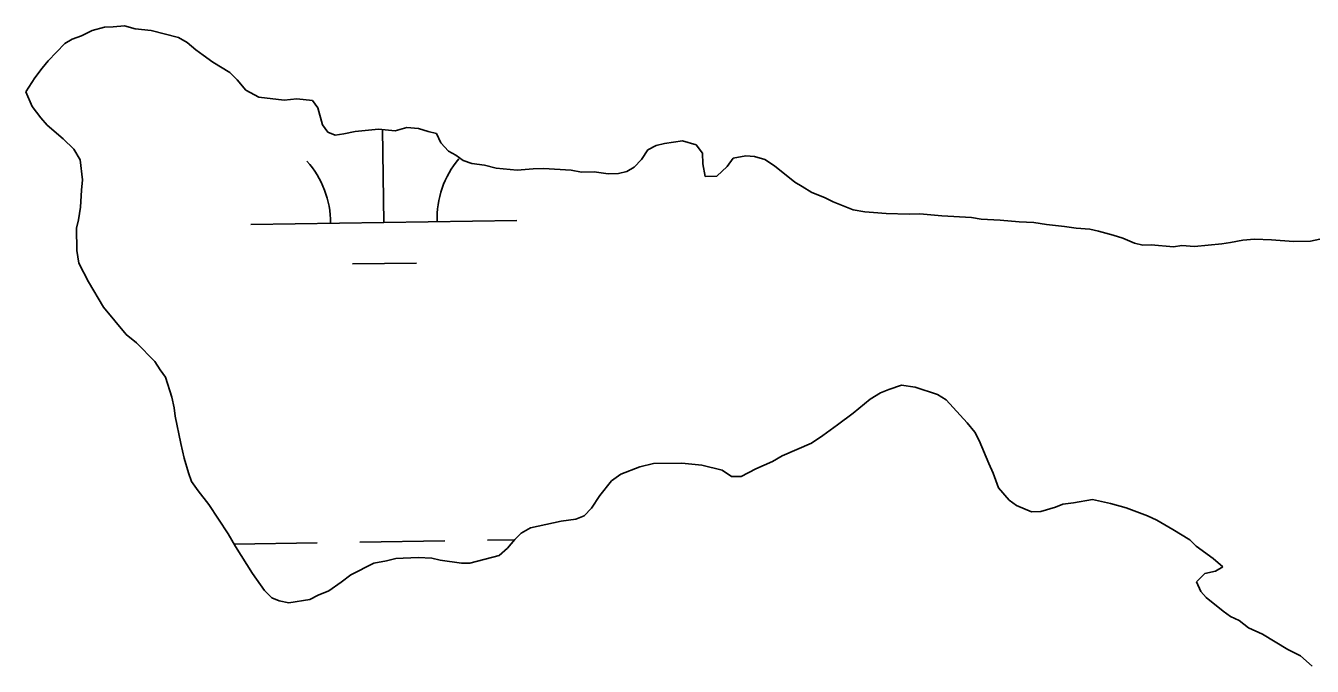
# Model space of a CAD drawing. Extents: x 3807117 to 3845308, y 337856 to 363736.
# Drawn here: x 3841997.7 to 3842481.3, y 353807.3 to 354048.1 of the extents above; entities that cross this region are included whole.
import ezdxf

# ---------------------------------------------------------------- set-up
doc = ezdxf.new("R2010")
doc.units = 0
doc.layers.add('V-TOPO-SHOR', color=7, linetype='Continuous')
doc.layers.add('V-WETL-SWMP', color=7, linetype='Continuous')

msp = doc.modelspace()

# ---------------------------------------------------------------- linework, layer by layer
at = {"layer": 'V-TOPO-SHOR'}
for p, q in [((3842022.58, 354046.31), (3842027.32, 354047.58)), ((3842027.32, 354047.58), (3842030.49, 354047.63)), ((3842030.49, 354047.63), (3842034.84, 354048.1)), ((3842034.84, 354048.1), (3842038.83, 354046.98)), ((3842012.36, 354041.39), (3842015.11, 354043.02)), ((3842015.11, 354043.02), (3842018.65, 354044.27)), ((3842018.65, 354044.27), (3842022.58, 354046.31)), ((3842038.83, 354046.98), (3842044.79, 354046.28)), ((3842044.79, 354046.28), (3842055.14, 354043.68)), ((3842055.14, 354043.68), (3842058.34, 354041.75)), ((3842006.12, 354034.94), (3842012.36, 354041.39)), ((3842058.34, 354041.75), (3842061.56, 354039.03)), ((3842061.56, 354039.03), (3842064.36, 354037.09)), ((3842003.79, 354032.13), (3842006.12, 354034.94)), ((3842064.36, 354037.09), (3842067.98, 354034.38)), ((3842067.98, 354034.38), (3842074.38, 354030.52)), ((3841997.67, 354023.3), (3842001.07, 354028.51)), ((3842001.07, 354028.51), (3842003.79, 354032.13)), ((3842074.38, 354030.52), (3842077.2, 354027.79)), ((3842077.2, 354027.79), (3842080.44, 354023.88)), ((3842000.09, 354017.77), (3841997.67, 354023.3)), ((3842080.44, 354023.88), (3842085.24, 354021.18)), ((3842085.24, 354021.18), (3842094.78, 354020.15)), ((3842094.78, 354020.15), (3842099.52, 354020.63)), ((3842099.52, 354020.63), (3842105.48, 354019.93)), ((3842105.48, 354019.93), (3842107.51, 354017.19)), ((3842003.3, 354013.44), (3842000.09, 354017.77)), ((3842005.71, 354010.69), (3842003.3, 354013.44)), ((3842107.51, 354017.19), (3842109.2, 354010.87)), ((3842011.7, 354005.59), (3842005.71, 354010.69)), ((3842109.2, 354010.87), (3842111.23, 354008.13)), ((3842121.53, 354008.3), (3842130.24, 354009.24)), ((3842130.24, 354009.24), (3842136.59, 354008.55)), ((3842136.59, 354008.55), (3842140.93, 354009.81)), ((3842140.93, 354009.81), (3842145.3, 354009.49)), ((3842145.3, 354009.49), (3842148.89, 354008.36)), ((3842015.7, 354001.66), (3842011.7, 354005.59)), ((3842111.23, 354008.13), (3842114.02, 354006.99)), ((3842114.02, 354006.99), (3842117.19, 354007.44)), ((3842117.19, 354007.44), (3842121.53, 354008.3)), ((3842148.89, 354008.36), (3842152.07, 354007.62)), ((3842152.07, 354007.62), (3842153.72, 354004.08)), ((3842153.72, 354004.08), (3842156.54, 354000.95)), ((3842234.61, 354003.03), (3842237.77, 354003.88)), ((3842237.77, 354003.88), (3842244.49, 354004.78)), ((3842244.49, 354004.78), (3842249.67, 354003.28)), ((3842018.11, 353997.72), (3842015.7, 354001.66)), ((3842156.54, 354000.95), (3842159.34, 353999.41)), ((3842159.34, 353999.41), (3842162.15, 353997.48)), ((3842229.15, 353997.79), (3842231.47, 354001.4)), ((3842231.47, 354001.4), (3842234.61, 354003.03)), ((3842249.67, 354003.28), (3842252.1, 354000.15)), ((3842252.1, 354000.15), (3842252.17, 353996.19)), ((3842263.63, 353998.36), (3842268.37, 353999.23)), ((3842268.37, 353999.23), (3842271.55, 353998.89)), ((3842271.55, 353998.89), (3842275.53, 353997.76)), ((3842018.98, 353990.19), (3842018.11, 353997.72)), ((3842162.15, 353997.48), (3842165.34, 353996.34)), ((3842165.34, 353996.34), (3842170.11, 353995.63)), ((3842170.11, 353995.63), (3842174.49, 353994.51)), ((3842174.49, 353994.51), (3842182.43, 353993.85)), ((3842182.43, 353993.85), (3842188.37, 353994.34)), ((3842188.37, 353994.34), (3842192.33, 353994.41)), ((3842192.33, 353994.41), (3842202.65, 353993.78)), ((3842223.67, 353993.34), (3842226.42, 353994.97)), ((3842226.42, 353994.97), (3842229.15, 353997.79)), ((3842252.17, 353996.19), (3842253.04, 353991.44)), ((3842257.4, 353991.52), (3842261.3, 353995.15)), ((3842261.3, 353995.15), (3842263.63, 353998.36)), ((3842275.53, 353997.76), (3842279.14, 353995.44)), ((3842279.14, 353995.44), (3842286.77, 353989.23)), ((3842018.62, 353986.22), (3842018.98, 353990.19)), ((3842202.65, 353993.78), (3842206.63, 353993.06)), ((3842206.63, 353993.06), (3842211.38, 353993.13)), ((3842211.38, 353993.13), (3842216.55, 353992.43)), ((3842216.55, 353992.43), (3842220.51, 353992.49)), ((3842220.51, 353992.49), (3842223.67, 353993.34)), ((3842253.04, 353991.44), (3842257.4, 353991.52)), ((3842286.77, 353989.23), (3842289.58, 353987.69)), ((3842018.28, 353979.88), (3842018.62, 353986.22)), ((3842289.58, 353987.69), (3842293.18, 353985.37)), ((3842293.18, 353985.37), (3842297.97, 353983.46)), ((3842017.53, 353975.12), (3842018.28, 353979.88)), ((3842297.97, 353983.46), (3842301.17, 353981.93)), ((3842301.17, 353981.93), (3842308.75, 353978.89)), ((3842016.76, 353971.94), (3842017.53, 353975.12)), ((3842308.75, 353978.89), (3842313.12, 353978.16)), ((3842313.12, 353978.16), (3842316.3, 353977.82)), ((3842316.3, 353977.82), (3842321.06, 353977.5)), ((3842321.06, 353977.5), (3842329.79, 353977.25)), ((3842329.79, 353977.25), (3842333.75, 353977.32)), ((3842333.75, 353977.32), (3842342.09, 353976.66)), ((3842342.09, 353976.66), (3842353.2, 353976.05)), ((3842353.2, 353976.05), (3842356.78, 353975.32)), ((3842356.78, 353975.32), (3842363.92, 353975.04)), ((3842363.92, 353975.04), (3842371.07, 353974.36)), ((3842016.84, 353963.61), (3842016.76, 353971.94)), ((3842371.07, 353974.36), (3842376.62, 353974.06)), ((3842376.62, 353974.06), (3842381.39, 353973.35)), ((3842381.39, 353973.35), (3842388.14, 353972.66)), ((3842388.14, 353972.66), (3842392.52, 353971.94)), ((3842392.52, 353971.94), (3842397.68, 353971.63)), ((3842397.68, 353971.63), (3842400.86, 353970.89)), ((3842400.86, 353970.89), (3842406.44, 353969.4)), ((3842406.44, 353969.4), (3842410.02, 353968.27)), ((3842410.02, 353968.27), (3842414.42, 353966.36)), ((3842414.42, 353966.36), (3842417.6, 353965.62)), ((3842417.6, 353965.62), (3842420.77, 353965.67)), ((3842420.77, 353965.67), (3842429.11, 353965.02)), ((3842429.11, 353965.02), (3842432.27, 353965.46)), ((3842432.27, 353965.46), (3842437.03, 353965.15)), ((3842437.03, 353965.15), (3842447.32, 353966.11)), ((3842447.32, 353966.11), (3842450.49, 353966.56)), ((3842450.49, 353966.56), (3842455.23, 353967.43)), ((3842455.23, 353967.43), (3842459.59, 353967.9)), ((3842459.59, 353967.9), (3842465.93, 353967.61)), ((3842465.93, 353967.61), (3842474.27, 353966.95)), ((3842474.27, 353966.95), (3842480.61, 353967.06)), ((3842480.61, 353967.06), (3842484.17, 353967.91)), ((3842017.68, 353958.86), (3842016.84, 353963.61)), ((3842021.31, 353951.76), (3842017.68, 353958.86)), ((3842026.94, 353942.3), (3842021.31, 353951.76)), ((3842035.36, 353932.07), (3842026.94, 353942.3)), ((3842039.35, 353928.93), (3842035.36, 353932.07)), ((3842046.16, 353921.86), (3842039.35, 353928.93)), ((3842048.17, 353918.71), (3842046.16, 353921.86)), ((3842050.17, 353915.95), (3842048.17, 353918.71)), ((3842052.62, 353908.44), (3842050.17, 353915.95)), ((3842326.9, 353912.91), (3842322.16, 353911.28)), ((3842332.06, 353912.17), (3842326.9, 353912.91)), ((3842340.41, 353909.46), (3842332.06, 353912.17)), ((3842053.45, 353904.48), (3842052.62, 353908.44)), ((3842315.06, 353907.65), (3842308.76, 353902.44)), ((3842319, 353910.06), (3842315.06, 353907.65)), ((3842322.16, 353911.28), (3842319, 353910.06)), ((3842343.6, 353907.51), (3842340.41, 353909.46)), ((3842351.61, 353898.86), (3842343.6, 353907.51)), ((3842053.88, 353901.32), (3842053.45, 353904.48)), ((3842308.76, 353902.44), (3842302.86, 353898.03)), ((3842055.95, 353891.03), (3842053.88, 353901.32)), ((3842302.86, 353898.03), (3842297.34, 353894.01)), ((3842354.42, 353895.32), (3842351.61, 353898.86)), ((3842297.34, 353894.01), (3842293.01, 353891.2)), ((3842356.03, 353892.17), (3842354.42, 353895.32)), ((3842057.19, 353885.49), (3842055.95, 353891.03)), ((3842293.01, 353891.2), (3842281.95, 353886.34)), ((3842359.68, 353883.48), (3842356.03, 353892.17)), ((3842058.83, 353879.95), (3842057.19, 353885.49)), ((3842233.62, 353883.52), (3842228.47, 353882.29)), ((3842244.32, 353883.62), (3842233.62, 353883.52)), ((3842251.86, 353882.89), (3842244.32, 353883.62)), ((3842259.41, 353880.98), (3842251.86, 353882.89)), ((3842278.4, 353884.32), (3842272.09, 353881.49)), ((3842281.95, 353886.34), (3842278.4, 353884.32)), ((3842361.29, 353879.92), (3842359.68, 353883.48)), ((3842060.04, 353876.79), (3842058.83, 353879.95)), ((3842221.36, 353879.45), (3842217.82, 353877.04)), ((3842228.47, 353882.29), (3842221.36, 353879.45)), ((3842263, 353878.63), (3842259.41, 353880.98)), ((3842266.56, 353878.67), (3842263, 353878.63)), ((3842272.09, 353881.49), (3842266.56, 353878.67)), ((3842363.33, 353874.39), (3842361.29, 353879.92)), ((3842062.46, 353873.25), (3842060.04, 353876.79)), ((3842066.47, 353868.13), (3842062.46, 353873.25)), ((3842217.82, 353877.04), (3842213.51, 353871.45)), ((3842367.33, 353869.67), (3842363.33, 353874.39)), ((3842213.51, 353871.45), (3842210.38, 353866.66)), ((3842370.13, 353867.72), (3842367.33, 353869.67)), ((3842387.56, 353868.27), (3842384.8, 353867.06)), ((3842391.52, 353868.7), (3842387.56, 353868.27)), ((3842398.65, 353869.96), (3842391.52, 353868.7)), ((3842405.4, 353868.43), (3842398.65, 353869.96)), ((3842411.36, 353866.9), (3842405.4, 353868.43)), ((3842073.7, 353857.1), (3842066.47, 353868.13)), ((3842207.63, 353863.86), (3842204.47, 353862.64)), ((3842210.38, 353866.66), (3842207.63, 353863.86)), ((3842375.7, 353865.39), (3842370.13, 353867.72)), ((3842379.27, 353865.42), (3842375.7, 353865.39)), ((3842384.8, 353867.06), (3842379.27, 353865.42)), ((3842419.32, 353863.8), (3842411.36, 353866.9)), ((3842422.9, 353862.25), (3842419.32, 353863.8)), ((3842187.45, 353859.32), (3842183.9, 353857.3)), ((3842198.93, 353861.8), (3842187.45, 353859.32)), ((3842204.47, 353862.64), (3842198.93, 353861.8)), ((3842428.88, 353858.73), (3842422.9, 353862.25)), ((3842435.26, 353854.83), (3842428.88, 353858.73)), ((3842076.52, 353852.37), (3842073.7, 353857.1)), ((3842181.55, 353854.9), (3842178.8, 353851.71)), ((3842183.9, 353857.3), (3842181.55, 353854.9)), ((3842437.66, 353852.47), (3842435.26, 353854.83)), ((3842082.96, 353842.12), (3842076.52, 353852.37)), ((3842175.66, 353848.9), (3842164.58, 353846.03)), ((3842178.8, 353851.71), (3842175.66, 353848.9)), ((3842444.04, 353847.77), (3842437.66, 353852.47)), ((3842128.51, 353846.1), (3842119.83, 353841.66)), ((3842133.26, 353846.93), (3842128.51, 353846.1)), ((3842136.82, 353847.76), (3842133.26, 353846.93)), ((3842145.14, 353848.23), (3842136.82, 353847.76)), ((3842150.29, 353847.88), (3842145.14, 353848.23)), ((3842153.47, 353847.12), (3842150.29, 353847.88)), ((3842161.41, 353846), (3842153.47, 353847.12)), ((3842164.58, 353846.03), (3842161.41, 353846)), ((3842447.64, 353844.63), (3842444.04, 353847.77)), ((3842444.88, 353843.02), (3842447.64, 353844.63)), ((3842087.37, 353835.81), (3842082.96, 353842.12)), ((3842119.83, 353841.66), (3842116.28, 353838.85)), ((3842437.78, 353838.99), (3842440.92, 353842.19)), ((3842440.92, 353842.19), (3842444.88, 353843.02)), ((3842090.17, 353833.06), (3842087.37, 353835.81)), ((3842111.56, 353835.64), (3842107.61, 353834.02)), ((3842116.28, 353838.85), (3842111.56, 353835.64)), ((3842439.4, 353835.44), (3842437.78, 353838.99)), ((3842441.4, 353833.08), (3842439.4, 353835.44)), ((3842092.96, 353831.9), (3842090.17, 353833.06)), ((3842096.53, 353831.14), (3842092.96, 353831.9)), ((3842104.45, 353832.4), (3842096.53, 353831.14)), ((3842107.61, 353834.02), (3842104.45, 353832.4)), ((3842447.79, 353827.99), (3842441.4, 353833.08)), ((3842450.58, 353826.03), (3842447.79, 353827.99)), ((3842453.77, 353824.47), (3842450.58, 353826.03)), ((3842457.36, 353821.73), (3842453.77, 353824.47)), ((3842462.54, 353819.4), (3842457.36, 353821.73)), ((3842472.1, 353813.54), (3842462.54, 353819.4)), ((3842476.88, 353811.2), (3842472.1, 353813.54)), ((3842481.28, 353807.28), (3842476.88, 353811.2))]:
    msp.add_line(p, q, dxfattribs=at)
at = {"layer": 'V-WETL-SWMP'}
for p, q in [((3842022.58, 354046.31), (3842027.32, 354047.58)), ((3842027.32, 354047.58), (3842030.49, 354047.63)), ((3842030.49, 354047.63), (3842034.84, 354048.1)), ((3842034.84, 354048.1), (3842038.83, 354046.98)), ((3842012.36, 354041.39), (3842015.11, 354043.02)), ((3842015.11, 354043.02), (3842018.65, 354044.27)), ((3842018.65, 354044.27), (3842022.58, 354046.31)), ((3842038.83, 354046.98), (3842044.79, 354046.28)), ((3842044.79, 354046.28), (3842055.14, 354043.68)), ((3842055.14, 354043.68), (3842058.34, 354041.75)), ((3842006.12, 354034.94), (3842012.36, 354041.39)), ((3842058.34, 354041.75), (3842061.56, 354039.03)), ((3842061.56, 354039.03), (3842064.36, 354037.09)), ((3842003.79, 354032.13), (3842006.12, 354034.94)), ((3842064.36, 354037.09), (3842067.98, 354034.38)), ((3842067.98, 354034.38), (3842074.38, 354030.52)), ((3841997.67, 354023.3), (3842001.07, 354028.51)), ((3842001.07, 354028.51), (3842003.79, 354032.13)), ((3842074.38, 354030.52), (3842077.2, 354027.79)), ((3842077.2, 354027.79), (3842080.44, 354023.88)), ((3842000.09, 354017.77), (3841997.67, 354023.3)), ((3842080.44, 354023.88), (3842085.24, 354021.18)), ((3842085.24, 354021.18), (3842094.78, 354020.15)), ((3842094.78, 354020.15), (3842099.52, 354020.63)), ((3842099.52, 354020.63), (3842105.48, 354019.93)), ((3842105.48, 354019.93), (3842107.51, 354017.19)), ((3842003.3, 354013.44), (3842000.09, 354017.77)), ((3842005.71, 354010.69), (3842003.3, 354013.44)), ((3842107.51, 354017.19), (3842109.2, 354010.87)), ((3842011.7, 354005.59), (3842005.71, 354010.69)), ((3842109.2, 354010.87), (3842111.23, 354008.13)), ((3842121.53, 354008.3), (3842130.24, 354009.24)), ((3842130.24, 354009.24), (3842136.59, 354008.55)), ((3842132.28, 353974.13), (3842131.76, 354009.07)), ((3842136.59, 354008.55), (3842140.93, 354009.81)), ((3842140.93, 354009.81), (3842145.3, 354009.49)), ((3842145.3, 354009.49), (3842148.89, 354008.36)), ((3842015.7, 354001.66), (3842011.7, 354005.59)), ((3842111.23, 354008.13), (3842114.02, 354006.99)), ((3842114.02, 354006.99), (3842117.19, 354007.44)), ((3842117.19, 354007.44), (3842121.53, 354008.3)), ((3842148.89, 354008.36), (3842152.07, 354007.62)), ((3842152.07, 354007.62), (3842153.72, 354004.08)), ((3842153.72, 354004.08), (3842156.54, 354000.95)), ((3842234.61, 354003.03), (3842237.77, 354003.88)), ((3842237.77, 354003.88), (3842244.49, 354004.78)), ((3842244.49, 354004.78), (3842249.67, 354003.28)), ((3842018.11, 353997.72), (3842015.7, 354001.66)), ((3842156.54, 354000.95), (3842159.34, 353999.41)), ((3842159.34, 353999.41), (3842162.15, 353997.48)), ((3842229.15, 353997.79), (3842231.47, 354001.4)), ((3842231.47, 354001.4), (3842234.61, 354003.03)), ((3842249.67, 354003.28), (3842252.1, 354000.15)), ((3842252.1, 354000.15), (3842252.17, 353996.19)), ((3842263.63, 353998.36), (3842268.37, 353999.23)), ((3842268.37, 353999.23), (3842271.55, 353998.89)), ((3842271.55, 353998.89), (3842275.53, 353997.76)), ((3842018.98, 353990.19), (3842018.11, 353997.72)), ((3842162.15, 353997.48), (3842165.34, 353996.34)), ((3842165.34, 353996.34), (3842170.11, 353995.63)), ((3842170.11, 353995.63), (3842174.49, 353994.51)), ((3842174.49, 353994.51), (3842182.43, 353993.85)), ((3842182.43, 353993.85), (3842188.37, 353994.34)), ((3842188.37, 353994.34), (3842192.33, 353994.41)), ((3842192.33, 353994.41), (3842202.65, 353993.78)), ((3842223.67, 353993.34), (3842226.42, 353994.97)), ((3842226.42, 353994.97), (3842229.15, 353997.79)), ((3842252.17, 353996.19), (3842253.04, 353991.44)), ((3842257.4, 353991.52), (3842261.3, 353995.15)), ((3842261.3, 353995.15), (3842263.63, 353998.36)), ((3842275.53, 353997.76), (3842279.14, 353995.44)), ((3842279.14, 353995.44), (3842286.77, 353989.23)), ((3842018.62, 353986.22), (3842018.98, 353990.19)), ((3842202.65, 353993.78), (3842206.63, 353993.06)), ((3842206.63, 353993.06), (3842211.38, 353993.13)), ((3842211.38, 353993.13), (3842216.55, 353992.43)), ((3842216.55, 353992.43), (3842220.51, 353992.49)), ((3842220.51, 353992.49), (3842223.67, 353993.34)), ((3842253.04, 353991.44), (3842257.4, 353991.52)), ((3842286.77, 353989.23), (3842289.58, 353987.69)), ((3842018.28, 353979.88), (3842018.62, 353986.22)), ((3842289.58, 353987.69), (3842293.18, 353985.37)), ((3842293.18, 353985.37), (3842297.97, 353983.46)), ((3842017.53, 353975.12), (3842018.28, 353979.88)), ((3842297.97, 353983.46), (3842301.17, 353981.93)), ((3842301.17, 353981.93), (3842308.75, 353978.89)), ((3842016.76, 353971.94), (3842017.53, 353975.12)), ((3842082.29, 353973.38), (3842182.27, 353974.88)), ((3842308.75, 353978.89), (3842313.12, 353978.16)), ((3842313.12, 353978.16), (3842316.3, 353977.82)), ((3842316.3, 353977.82), (3842321.06, 353977.5)), ((3842321.06, 353977.5), (3842329.79, 353977.25)), ((3842329.79, 353977.25), (3842333.75, 353977.32)), ((3842333.75, 353977.32), (3842342.09, 353976.66)), ((3842342.09, 353976.66), (3842353.2, 353976.05)), ((3842353.2, 353976.05), (3842356.78, 353975.32)), ((3842356.78, 353975.32), (3842363.92, 353975.04)), ((3842363.92, 353975.04), (3842371.07, 353974.36)), ((3842016.84, 353963.61), (3842016.76, 353971.94)), ((3842371.07, 353974.36), (3842376.62, 353974.06)), ((3842376.62, 353974.06), (3842381.39, 353973.35)), ((3842381.39, 353973.35), (3842388.14, 353972.66)), ((3842388.14, 353972.66), (3842392.52, 353971.94)), ((3842392.52, 353971.94), (3842397.68, 353971.63)), ((3842397.68, 353971.63), (3842400.86, 353970.89)), ((3842400.86, 353970.89), (3842406.44, 353969.4)), ((3842406.44, 353969.4), (3842410.02, 353968.27)), ((3842410.02, 353968.27), (3842414.42, 353966.36)), ((3842414.42, 353966.36), (3842417.6, 353965.62)), ((3842417.6, 353965.62), (3842420.77, 353965.67)), ((3842420.77, 353965.67), (3842429.11, 353965.02)), ((3842429.11, 353965.02), (3842432.27, 353965.46)), ((3842432.27, 353965.46), (3842437.03, 353965.15)), ((3842437.03, 353965.15), (3842447.32, 353966.11)), ((3842447.32, 353966.11), (3842450.49, 353966.56)), ((3842450.49, 353966.56), (3842455.23, 353967.43)), ((3842455.23, 353967.43), (3842459.59, 353967.9)), ((3842459.59, 353967.9), (3842465.93, 353967.61)), ((3842465.93, 353967.61), (3842474.27, 353966.95)), ((3842474.27, 353966.95), (3842480.61, 353967.06)), ((3842480.61, 353967.06), (3842484.17, 353967.91)), ((3842017.68, 353958.86), (3842016.84, 353963.61)), ((3842021.31, 353951.76), (3842017.68, 353958.86)), ((3842120.51, 353958.52), (3842144.51, 353958.88)), ((3842026.94, 353942.3), (3842021.31, 353951.76)), ((3842035.36, 353932.07), (3842026.94, 353942.3)), ((3842039.35, 353928.93), (3842035.36, 353932.07)), ((3842046.16, 353921.86), (3842039.35, 353928.93)), ((3842048.17, 353918.71), (3842046.16, 353921.86)), ((3842050.17, 353915.95), (3842048.17, 353918.71)), ((3842052.62, 353908.44), (3842050.17, 353915.95)), ((3842326.9, 353912.91), (3842322.16, 353911.28)), ((3842332.06, 353912.17), (3842326.9, 353912.91)), ((3842340.41, 353909.46), (3842332.06, 353912.17)), ((3842053.45, 353904.48), (3842052.62, 353908.44)), ((3842315.06, 353907.65), (3842308.76, 353902.44)), ((3842319, 353910.06), (3842315.06, 353907.65)), ((3842322.16, 353911.28), (3842319, 353910.06)), ((3842343.6, 353907.51), (3842340.41, 353909.46)), ((3842351.61, 353898.86), (3842343.6, 353907.51)), ((3842053.88, 353901.32), (3842053.45, 353904.48)), ((3842308.76, 353902.44), (3842302.86, 353898.03)), ((3842055.95, 353891.03), (3842053.88, 353901.32)), ((3842302.86, 353898.03), (3842297.34, 353894.01)), ((3842354.42, 353895.32), (3842351.61, 353898.86)), ((3842297.34, 353894.01), (3842293.01, 353891.2)), ((3842356.03, 353892.17), (3842354.42, 353895.32)), ((3842057.19, 353885.49), (3842055.95, 353891.03)), ((3842293.01, 353891.2), (3842281.95, 353886.34)), ((3842359.68, 353883.48), (3842356.03, 353892.17)), ((3842058.83, 353879.95), (3842057.19, 353885.49)), ((3842233.62, 353883.52), (3842228.47, 353882.29)), ((3842244.32, 353883.62), (3842233.62, 353883.52)), ((3842251.86, 353882.89), (3842244.32, 353883.62)), ((3842259.41, 353880.98), (3842251.86, 353882.89)), ((3842278.4, 353884.32), (3842272.09, 353881.49)), ((3842281.95, 353886.34), (3842278.4, 353884.32)), ((3842361.29, 353879.92), (3842359.68, 353883.48)), ((3842060.04, 353876.79), (3842058.83, 353879.95)), ((3842221.36, 353879.45), (3842217.82, 353877.04)), ((3842228.47, 353882.29), (3842221.36, 353879.45)), ((3842263, 353878.63), (3842259.41, 353880.98)), ((3842266.56, 353878.67), (3842263, 353878.63)), ((3842272.09, 353881.49), (3842266.56, 353878.67)), ((3842363.33, 353874.39), (3842361.29, 353879.92)), ((3842062.46, 353873.25), (3842060.04, 353876.79)), ((3842066.47, 353868.13), (3842062.46, 353873.25)), ((3842217.82, 353877.04), (3842213.51, 353871.45)), ((3842367.33, 353869.67), (3842363.33, 353874.39)), ((3842213.51, 353871.45), (3842210.38, 353866.66)), ((3842370.13, 353867.72), (3842367.33, 353869.67)), ((3842387.56, 353868.27), (3842384.8, 353867.06)), ((3842391.52, 353868.7), (3842387.56, 353868.27)), ((3842398.65, 353869.96), (3842391.52, 353868.7)), ((3842405.4, 353868.43), (3842398.65, 353869.96)), ((3842411.36, 353866.9), (3842405.4, 353868.43)), ((3842073.7, 353857.1), (3842066.47, 353868.13)), ((3842207.63, 353863.86), (3842204.47, 353862.64)), ((3842210.38, 353866.66), (3842207.63, 353863.86)), ((3842375.7, 353865.39), (3842370.13, 353867.72)), ((3842379.27, 353865.42), (3842375.7, 353865.39)), ((3842384.8, 353867.06), (3842379.27, 353865.42)), ((3842419.32, 353863.8), (3842411.36, 353866.9)), ((3842422.9, 353862.25), (3842419.32, 353863.8)), ((3842187.45, 353859.32), (3842183.9, 353857.3)), ((3842198.93, 353861.8), (3842187.45, 353859.32)), ((3842204.47, 353862.64), (3842198.93, 353861.8)), ((3842428.88, 353858.73), (3842422.9, 353862.25)), ((3842435.26, 353854.83), (3842428.88, 353858.73)), ((3842076.52, 353852.37), (3842073.7, 353857.1)), ((3842076.02, 353853.2), (3842107.24, 353853.67)), ((3842123.24, 353853.91), (3842155.23, 353854.39)), ((3842171.23, 353854.63), (3842181.44, 353854.78)), ((3842181.55, 353854.9), (3842178.8, 353851.71)), ((3842183.9, 353857.3), (3842181.55, 353854.9)), ((3842437.66, 353852.47), (3842435.26, 353854.83)), ((3842082.96, 353842.12), (3842076.52, 353852.37)), ((3842175.66, 353848.9), (3842164.58, 353846.03)), ((3842178.8, 353851.71), (3842175.66, 353848.9)), ((3842444.04, 353847.77), (3842437.66, 353852.47)), ((3842128.51, 353846.1), (3842119.83, 353841.66)), ((3842133.26, 353846.93), (3842128.51, 353846.1)), ((3842136.82, 353847.76), (3842133.26, 353846.93)), ((3842145.14, 353848.23), (3842136.82, 353847.76)), ((3842150.29, 353847.88), (3842145.14, 353848.23)), ((3842153.47, 353847.12), (3842150.29, 353847.88)), ((3842161.41, 353846), (3842153.47, 353847.12)), ((3842164.58, 353846.03), (3842161.41, 353846)), ((3842447.64, 353844.63), (3842444.04, 353847.77)), ((3842444.88, 353843.02), (3842447.64, 353844.63)), ((3842087.37, 353835.81), (3842082.96, 353842.12)), ((3842119.83, 353841.66), (3842116.28, 353838.85)), ((3842437.78, 353838.99), (3842440.92, 353842.19)), ((3842440.92, 353842.19), (3842444.88, 353843.02)), ((3842090.17, 353833.06), (3842087.37, 353835.81)), ((3842111.56, 353835.64), (3842107.61, 353834.02)), ((3842116.28, 353838.85), (3842111.56, 353835.64)), ((3842439.4, 353835.44), (3842437.78, 353838.99)), ((3842441.4, 353833.08), (3842439.4, 353835.44)), ((3842092.96, 353831.9), (3842090.17, 353833.06)), ((3842096.53, 353831.14), (3842092.96, 353831.9)), ((3842104.45, 353832.4), (3842096.53, 353831.14)), ((3842107.61, 353834.02), (3842104.45, 353832.4)), ((3842447.79, 353827.99), (3842441.4, 353833.08)), ((3842450.58, 353826.03), (3842447.79, 353827.99)), ((3842453.77, 353824.47), (3842450.58, 353826.03)), ((3842457.36, 353821.73), (3842453.77, 353824.47)), ((3842462.54, 353819.4), (3842457.36, 353821.73)), ((3842472.1, 353813.54), (3842462.54, 353819.4)), ((3842476.88, 353811.2), (3842472.1, 353813.54)), ((3842481.28, 353807.28), (3842476.88, 353811.2))]:
    msp.add_line(p, q, dxfattribs=at)
for centre, start, end in [((3842077.04, 353973.78), 0.0865, 41.6302), ((3842187.51, 353975.43), 140.0865, 181.6302)]:
    msp.add_arc(centre, 35.25, start, end, dxfattribs=at)

doc.saveas('drawing.dxf')
